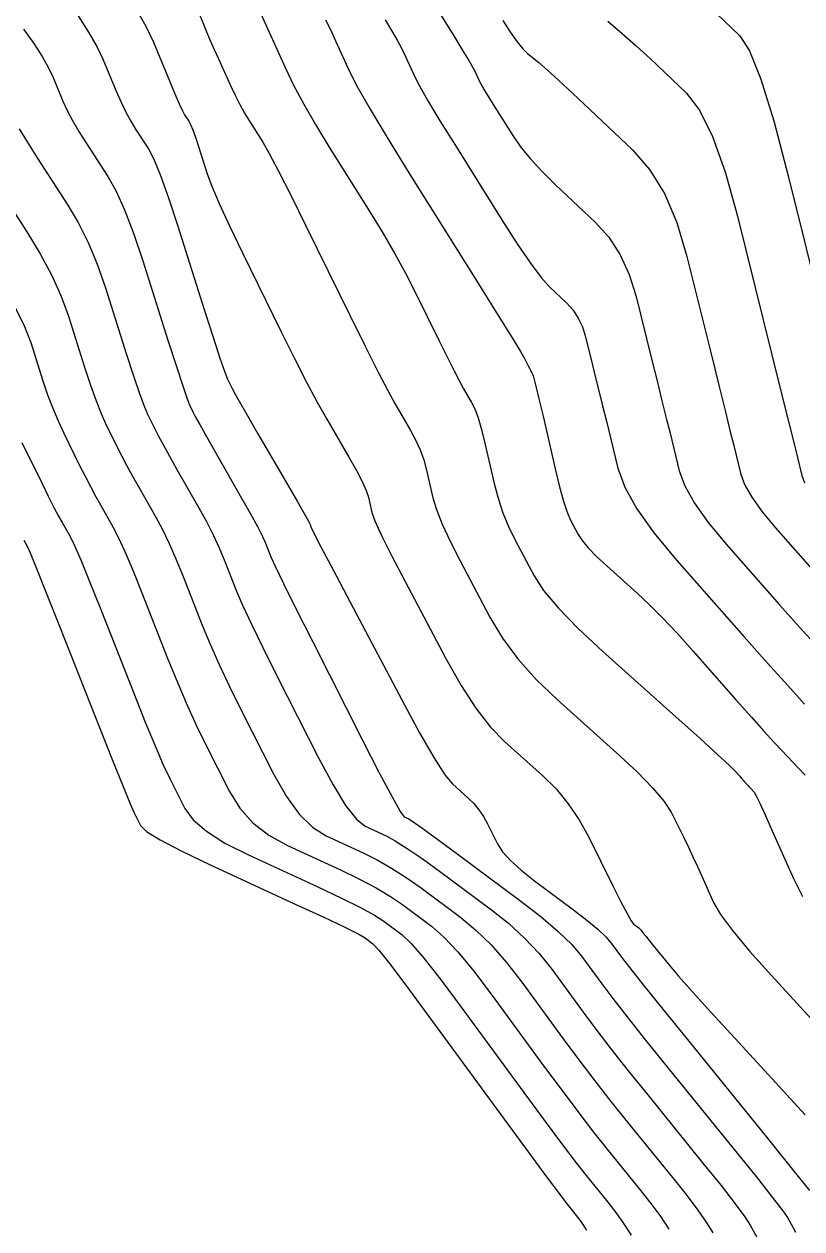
# Model space of a CAD drawing. Extents: x 2082232 to 2083549, y 592624 to 593832.
# Drawn here: x 2082567.11 to 2082588.99, y 593780.9 to 593814.81 of the extents above; entities that cross this region are included whole.
import ezdxf

# ---------------------------------------------------------------- set-up
doc = ezdxf.new("R2010")
doc.units = 0
doc.layers.add('DT_X_Contour_Major', color=7, linetype='Continuous')
doc.layers.add('DT_X_Contour_Minor', color=7, linetype='Continuous')

msp = doc.modelspace()

# ---------------------------------------------------------------- linework, layer by layer
at = {"layer": 'DT_X_Contour_Major'}
for points in [[(2082573.72, 593815.201), (2082573.907, 593814.793), (2082574.459, 593813.576), (2082574.691, 593813.094), (2082574.975, 593812.563), (2082575.309, 593811.983), (2082575.694, 593811.352), (2082576.788, 593809.605), (2082577.178, 593808.968), (2082577.529, 593808.365), (2082577.84, 593807.798), (2082578.112, 593807.266), (2082578.785, 593805.895), (2082579.016, 593805.426), (2082579.207, 593805.049), (2082579.356, 593804.762), (2082579.464, 593804.566), (2082579.699, 593804.165), (2082579.788, 593803.98), (2082579.879, 593803.727), (2082579.974, 593803.405), (2082580.07, 593803.015), (2082580.331, 593801.884), (2082580.442, 593801.466), (2082580.578, 593801.059), (2082580.739, 593800.666), (2082580.925, 593800.284), (2082581.455, 593799.282), (2082581.726, 593798.867), (2082582.139, 593798.374), (2082582.694, 593797.801), (2082583.392, 593797.151), (2082585.444, 593795.311), (2082586.125, 593794.7), (2082586.626, 593794.245), (2082586.95, 593793.947), (2082587.094, 593793.805), (2082587.243, 593793.637), (2082587.294, 593793.579), (2082587.337, 593793.531), (2082587.371, 593793.494), (2082587.397, 593793.466), (2082587.454, 593793.407), (2082587.477, 593793.382), (2082587.503, 593793.354), (2082587.531, 593793.322), (2082587.561, 593793.287), (2082587.646, 593793.187), (2082587.702, 593793.091), (2082587.806, 593792.879), (2082587.958, 593792.549), (2082588.159, 593792.103), (2082588.759, 593790.758), (2082589.012, 593790.256)], [(2082583.535, 593814.893), (2082583.937, 593814.55), (2082584.332, 593814.2), (2082584.718, 593813.842), (2082585.738, 593812.88), (2082586.115, 593812.392), (2082586.481, 593811.651), (2082586.837, 593810.657), (2082587.183, 593809.41), (2082588.393, 593804.521), (2082588.623, 593803.59), (2082588.78, 593802.955), (2082588.864, 593802.615), (2082588.99, 593802.103), (2082589.066, 593801.895)], [(2082566.965, 593811.863), (2082567.189, 593811.495), (2082567.476, 593811.047), (2082568.322, 593809.746), (2082568.628, 593809.232), (2082568.908, 593808.667), (2082569.165, 593808.051), (2082569.397, 593807.384), (2082569.982, 593805.538), (2082570.184, 593804.911), (2082570.351, 593804.418), (2082570.483, 593804.058), (2082570.58, 593803.83), (2082570.792, 593803.401), (2082570.89, 593803.21), (2082571.025, 593802.958), (2082571.198, 593802.646), (2082571.409, 593802.274), (2082572.021, 593801.2), (2082572.238, 593800.807), (2082572.43, 593800.431), (2082572.597, 593800.073), (2082572.74, 593799.734), (2082573.087, 593798.853), (2082573.256, 593798.455), (2082573.502, 593797.925), (2082573.824, 593797.261), (2082574.223, 593796.464), (2082575.389, 593794.161), (2082575.799, 593793.393), (2082576.155, 593792.815), (2082576.456, 593792.428), (2082576.703, 593792.231), (2082577.29, 593791.961), (2082577.549, 593791.822), (2082577.887, 593791.61), (2082578.303, 593791.323), (2082578.798, 593790.963), (2082580.223, 593789.903), (2082580.732, 593789.499), (2082581.19, 593789.082), (2082581.597, 593788.65), (2082581.953, 593788.205), (2082582.834, 593787), (2082583.196, 593786.516), (2082583.62, 593785.965), (2082584.106, 593785.349), (2082584.654, 593784.667), (2082586.199, 593782.761), (2082586.717, 593782.115), (2082587.114, 593781.607), (2082587.388, 593781.236), (2082587.54, 593781.002), (2082587.782, 593780.563)]]:
    msp.add_lwpolyline(points, dxfattribs=at)
at = {"layer": 'DT_X_Contour_Minor'}
for points in [[(2082578.478, 593815.648), (2082579.196, 593814.482), (2082579.436, 593814.089), (2082579.618, 593813.786), (2082579.742, 593813.572), (2082579.807, 593813.447), (2082579.904, 593813.235), (2082579.959, 593813.127), (2082580.052, 593812.965), (2082580.183, 593812.747), (2082580.352, 593812.474), (2082580.854, 593811.673), (2082581.071, 593811.361), (2082581.344, 593811.026), (2082581.675, 593810.668), (2082582.063, 593810.286), (2082583.173, 593809.238), (2082583.558, 593808.812), (2082583.879, 593808.32), (2082584.136, 593807.763), (2082584.33, 593807.141), (2082584.763, 593805.393), (2082584.917, 593804.77), (2082585.055, 593804.212), (2082585.176, 593803.72), (2082585.281, 593803.293), (2082585.54, 593802.241), (2082585.695, 593801.816), (2082585.967, 593801.33), (2082586.355, 593800.782), (2082586.861, 593800.174), (2082588.363, 593798.468), (2082588.918, 593797.845), (2082589.455, 593797.253)], [(2082570.231, 593815.282), (2082570.53, 593814.756), (2082570.744, 593814.308), (2082571.197, 593813.214), (2082571.351, 593812.847), (2082571.474, 593812.565), (2082571.565, 593812.369), (2082571.625, 593812.259), (2082571.743, 593812.078), (2082571.793, 593811.982), (2082571.855, 593811.832), (2082571.928, 593811.628), (2082572.013, 593811.368), (2082572.256, 593810.602), (2082572.386, 593810.248), (2082572.595, 593809.759), (2082572.882, 593809.135), (2082573.248, 593808.376), (2082574.328, 593806.173), (2082574.712, 593805.399), (2082575.054, 593804.731), (2082575.355, 593804.167), (2082575.613, 593803.708), (2082576.246, 593802.624), (2082576.458, 593802.248), (2082576.62, 593801.934), (2082576.733, 593801.682), (2082576.794, 593801.492), (2082576.893, 593801.067), (2082576.979, 593800.825), (2082577.163, 593800.42), (2082577.446, 593799.852), (2082577.828, 593799.121), (2082578.976, 593796.951), (2082579.403, 593796.195), (2082579.822, 593795.553), (2082580.232, 593795.024), (2082580.634, 593794.61), (2082581.696, 593793.658), (2082582.077, 593793.282), (2082582.42, 593792.867), (2082582.728, 593792.413), (2082582.999, 593791.921), (2082583.673, 593790.558), (2082583.899, 593790.106), (2082584.072, 593789.776), (2082584.192, 593789.565), (2082584.258, 593789.475), (2082584.365, 593789.396), (2082584.402, 593789.368), (2082584.431, 593789.343), (2082584.453, 593789.322), (2082584.468, 593789.305), (2082584.499, 593789.263), (2082584.529, 593789.224), (2082584.598, 593789.139), (2082584.704, 593789.007), (2082584.849, 593788.828), (2082585.286, 593788.289), (2082585.522, 593788.011), (2082585.903, 593787.581), (2082586.43, 593786.999), (2082587.101, 593786.265), (2082589.086, 593784.104)], [(2082571.92, 593815.37), (2082572.152, 593814.81), (2082572.244, 593814.591), (2082572.346, 593814.355), (2082572.458, 593814.102), (2082572.58, 593813.831), (2082572.918, 593813.085), (2082573.047, 593812.812), (2082573.178, 593812.554), (2082573.313, 593812.31), (2082573.451, 593812.08), (2082573.823, 593811.485), (2082574.004, 593811.171), (2082574.266, 593810.675), (2082574.61, 593809.997), (2082575.036, 593809.136), (2082576.28, 593806.598), (2082576.709, 593805.73), (2082577.061, 593805.031), (2082577.338, 593804.5), (2082577.539, 593804.137), (2082577.972, 593803.394), (2082578.123, 593803.114), (2082578.25, 593802.831), (2082578.353, 593802.544), (2082578.432, 593802.254), (2082578.612, 593801.475), (2082578.71, 593801.145), (2082578.87, 593800.74), (2082579.092, 593800.259), (2082579.376, 593799.702), (2082580.216, 593798.117), (2082580.57, 593797.526), (2082581.003, 593796.942), (2082581.516, 593796.366), (2082582.107, 593795.797), (2082583.789, 593794.289), (2082584.357, 593793.761), (2082584.801, 593793.307), (2082585.12, 593792.928), (2082585.314, 593792.624), (2082585.666, 593791.912), (2082585.797, 593791.644), (2082585.926, 593791.373), (2082586.052, 593791.1), (2082586.177, 593790.825), (2082586.505, 593790.088), (2082586.7, 593789.751), (2082587.037, 593789.296), (2082587.516, 593788.72), (2082588.138, 593788.026), (2082589.985, 593786.014)], [(2082568.613, 593815.074), (2082568.923, 593814.589), (2082569.163, 593814.167), (2082569.335, 593813.807), (2082569.699, 593812.929), (2082569.835, 593812.615), (2082569.971, 593812.331), (2082570.107, 593812.078), (2082570.242, 593811.855), (2082570.603, 593811.3), (2082570.756, 593811.008), (2082570.945, 593810.549), (2082571.17, 593809.921), (2082571.431, 593809.126), (2082572.175, 593806.781), (2082572.425, 593805.998), (2082572.618, 593805.411), (2082572.754, 593805.018), (2082572.832, 593804.82), (2082572.964, 593804.55), (2082573.046, 593804.395), (2082573.194, 593804.131), (2082573.408, 593803.759), (2082573.687, 593803.279), (2082574.52, 593801.854), (2082574.794, 593801.382), (2082574.991, 593801.038), (2082575.112, 593800.821), (2082575.157, 593800.73), (2082575.173, 593800.658), (2082575.247, 593800.505), (2082575.456, 593800.101), (2082575.8, 593799.446), (2082576.279, 593798.539), (2082577.737, 593795.786), (2082578.236, 593794.864), (2082578.64, 593794.163), (2082578.948, 593793.683), (2082579.162, 593793.424), (2082579.604, 593793.027), (2082579.762, 593792.871), (2082579.906, 593792.698), (2082580.034, 593792.509), (2082580.146, 593792.304), (2082580.427, 593791.736), (2082580.571, 593791.512), (2082580.792, 593791.263), (2082581.09, 593790.991), (2082581.465, 593790.695), (2082582.567, 593789.875), (2082582.944, 593789.586), (2082583.246, 593789.334), (2082583.475, 593789.118), (2082583.63, 593788.938), (2082583.944, 593788.509), (2082584.149, 593788.243), (2082584.527, 593787.766), (2082585.08, 593787.078), (2082585.807, 593786.179), (2082587.976, 593783.503), (2082588.69, 593782.62), (2082589.206, 593781.98)], [(2082575.589, 593814.936), (2082575.727, 593814.658), (2082575.873, 593814.345), (2082576.274, 593813.462), (2082576.49, 593813.036), (2082576.84, 593812.422), (2082577.322, 593811.618), (2082577.936, 593810.625), (2082579.752, 593807.725), (2082580.352, 593806.764), (2082580.792, 593806.055), (2082581.071, 593805.6), (2082581.189, 593805.397), (2082581.289, 593805.193), (2082581.323, 593805.123), (2082581.352, 593805.067), (2082581.374, 593805.024), (2082581.39, 593804.995), (2082581.425, 593804.935), (2082581.453, 593804.846), (2082581.509, 593804.623), (2082581.594, 593804.267), (2082581.708, 593803.777), (2082582.051, 593802.292), (2082582.173, 593801.786), (2082582.285, 593801.379), (2082582.385, 593801.072), (2082582.473, 593800.865), (2082582.695, 593800.447), (2082582.808, 593800.274), (2082582.98, 593800.068), (2082583.212, 593799.829), (2082583.503, 593799.558), (2082584.36, 593798.79), (2082584.698, 593798.473), (2082585.071, 593798.098), (2082585.479, 593797.664), (2082585.921, 593797.171), (2082587.147, 593795.78), (2082587.571, 593795.301), (2082587.925, 593794.905), (2082588.209, 593794.594), (2082588.423, 593794.366), (2082588.899, 593793.871), (2082589.088, 593793.67)], [(2082577.267, 593814.935), (2082577.448, 593814.634), (2082577.604, 593814.361), (2082577.735, 593814.115), (2082577.84, 593813.896), (2082578.089, 593813.348), (2082578.231, 593813.072), (2082578.471, 593812.654), (2082578.808, 593812.093), (2082579.243, 593811.391), (2082580.534, 593809.33), (2082580.981, 593808.631), (2082581.354, 593808.081), (2082581.654, 593807.68), (2082581.879, 593807.428), (2082582.381, 593806.954), (2082582.555, 593806.762), (2082582.7, 593806.539), (2082582.816, 593806.288), (2082582.904, 593806.006), (2082583.099, 593805.216), (2082583.179, 593804.895), (2082583.27, 593804.524), (2082583.374, 593804.103), (2082583.49, 593803.632), (2082583.814, 593802.311), (2082584.01, 593801.777), (2082584.351, 593801.166), (2082584.839, 593800.478), (2082585.474, 593799.713), (2082587.362, 593797.57), (2082588.024, 593796.824), (2082588.592, 593796.191), (2082589.067, 593795.671)], [(2082580.579, 593814.915), (2082580.794, 593814.579), (2082580.981, 593814.311), (2082581.141, 593814.113), (2082581.274, 593813.983), (2082581.592, 593813.728), (2082581.761, 593813.584), (2082582.028, 593813.342), (2082582.394, 593813.003), (2082582.858, 593812.567), (2082584.227, 593811.274), (2082584.708, 593810.723), (2082585.123, 593810.04), (2082585.472, 593809.224), (2082585.756, 593808.275), (2082586.426, 593805.57), (2082586.655, 593804.645), (2082586.839, 593803.901), (2082586.978, 593803.337), (2082587.073, 593802.954), (2082587.265, 593802.172), (2082587.38, 593801.856), (2082587.583, 593801.494), (2082587.871, 593801.087), (2082588.247, 593800.634), (2082589.365, 593799.366)], [(2082586.578, 593815.118), (2082587.248, 593814.485), (2082587.522, 593814.061), (2082587.84, 593813.263), (2082588.202, 593812.091), (2082588.609, 593810.545), (2082590.131, 593804.396)], [(2082567.095, 593814.674), (2082567.381, 593814.262), (2082567.615, 593813.897), (2082567.796, 593813.578), (2082567.926, 593813.306), (2082568.2, 593812.644), (2082568.319, 593812.383), (2082568.468, 593812.097), (2082568.648, 593811.786), (2082568.859, 593811.451), (2082569.463, 593810.523), (2082569.694, 593810.114), (2082569.935, 593809.582), (2082570.186, 593808.928), (2082570.446, 593808.152), (2082571.155, 593805.919), (2082571.392, 593805.177), (2082571.571, 593804.626), (2082571.694, 593804.265), (2082571.759, 593804.096), (2082571.857, 593803.897), (2082571.924, 593803.771), (2082572.051, 593803.541), (2082572.238, 593803.208), (2082572.486, 593802.772), (2082573.228, 593801.471), (2082573.478, 593801.025), (2082573.674, 593800.666), (2082573.814, 593800.391), (2082573.899, 593800.202), (2082574.053, 593799.812), (2082574.17, 593799.553), (2082574.404, 593799.069), (2082574.757, 593798.36), (2082575.228, 593797.427), (2082576.64, 593794.638), (2082577.11, 593793.719), (2082577.459, 593793.057), (2082577.689, 593792.651), (2082577.798, 593792.5), (2082577.928, 593792.44), (2082578.052, 593792.36), (2082578.326, 593792.165), (2082578.749, 593791.856), (2082579.321, 593791.432), (2082581.048, 593790.148), (2082581.642, 593789.688), (2082582.131, 593789.272), (2082582.514, 593788.9), (2082582.791, 593788.572), (2082583.389, 593787.755), (2082583.672, 593787.379), (2082584.074, 593786.865), (2082584.593, 593786.214), (2082585.23, 593785.423), (2082587.088, 593783.132), (2082587.704, 593782.368), (2082588.16, 593781.793), (2082588.455, 593781.409), (2082588.591, 593781.214), (2082588.737, 593780.948), (2082588.814, 593780.808)], [(2082566.093, 593810.643), (2082567.182, 593808.968), (2082567.561, 593808.35), (2082567.882, 593807.752), (2082568.144, 593807.174), (2082568.347, 593806.617), (2082568.81, 593805.156), (2082568.977, 593804.646), (2082569.132, 593804.21), (2082569.273, 593803.85), (2082569.401, 593803.565), (2082569.726, 593802.905), (2082569.856, 593802.649), (2082570, 593802.375), (2082570.158, 593802.084), (2082570.332, 593801.776), (2082570.814, 593800.93), (2082570.997, 593800.588), (2082571.186, 593800.196), (2082571.381, 593799.756), (2082571.581, 593799.266), (2082572.122, 593797.893), (2082572.342, 593797.358), (2082572.599, 593796.781), (2082572.89, 593796.162), (2082573.217, 593795.502), (2082574.137, 593793.685), (2082574.488, 593793.067), (2082574.85, 593792.573), (2082575.224, 593792.205), (2082575.609, 593791.962), (2082576.652, 593791.481), (2082577.046, 593791.284), (2082577.449, 593791.054), (2082577.858, 593790.791), (2082578.276, 593790.494), (2082579.398, 593789.659), (2082579.821, 593789.311), (2082580.248, 593788.891), (2082580.679, 593788.4), (2082581.114, 593787.839), (2082582.279, 593786.246), (2082582.72, 593785.652), (2082583.166, 593785.065), (2082583.619, 593784.485), (2082584.078, 593783.911), (2082585.311, 593782.39), (2082585.731, 593781.863), (2082586.067, 593781.42), (2082586.32, 593781.062), (2082586.489, 593780.79)], [(2082566.855, 593806.837), (2082567.123, 593806.297), (2082567.297, 593805.849), (2082567.638, 593804.774), (2082567.77, 593804.38), (2082567.912, 593804.003), (2082568.063, 593803.643), (2082568.222, 593803.3), (2082568.661, 593802.409), (2082568.821, 593802.088), (2082568.974, 593801.792), (2082569.118, 593801.522), (2082569.254, 593801.278), (2082569.607, 593800.659), (2082569.757, 593800.369), (2082569.943, 593799.962), (2082570.164, 593799.438), (2082570.422, 593798.798), (2082571.156, 593796.934), (2082571.429, 593796.26), (2082571.696, 593795.637), (2082571.957, 593795.063), (2082572.212, 593794.539), (2082572.886, 593793.209), (2082573.177, 593792.741), (2082573.546, 593792.332), (2082573.991, 593791.982), (2082574.515, 593791.693), (2082576.013, 593791.002), (2082576.544, 593790.746), (2082577.01, 593790.498), (2082577.413, 593790.258), (2082577.753, 593790.025), (2082578.573, 593789.415), (2082578.911, 593789.122), (2082579.307, 593788.7), (2082579.762, 593788.15), (2082580.276, 593787.472), (2082581.725, 593785.492), (2082582.243, 593784.789), (2082582.712, 593784.165), (2082583.132, 593783.62), (2082583.502, 593783.155), (2082584.422, 593782.019), (2082584.744, 593781.61), (2082585.021, 593781.233), (2082585.252, 593780.889)], [(2082567.043, 593803.035), (2082567.596, 593801.914), (2082567.787, 593801.527), (2082567.948, 593801.209), (2082568.078, 593800.96), (2082568.177, 593800.779), (2082568.4, 593800.388), (2082568.516, 593800.15), (2082568.699, 593799.727), (2082568.948, 593799.12), (2082569.263, 593798.329), (2082570.191, 593795.975), (2082570.515, 593795.163), (2082570.793, 593794.493), (2082571.023, 593793.964), (2082571.207, 593793.577), (2082571.634, 593792.733), (2082571.866, 593792.414), (2082572.241, 593792.09), (2082572.759, 593791.76), (2082573.42, 593791.424), (2082575.375, 593790.522), (2082576.041, 593790.208), (2082576.572, 593789.943), (2082576.968, 593789.725), (2082577.23, 593789.556), (2082577.749, 593789.171), (2082578, 593788.933), (2082578.365, 593788.51), (2082578.844, 593787.9), (2082579.437, 593787.105), (2082581.17, 593784.738), (2082581.767, 593783.925), (2082582.259, 593783.265), (2082582.645, 593782.756), (2082582.925, 593782.399), (2082583.534, 593781.649), (2082583.758, 593781.358), (2082583.975, 593781.047), (2082584.184, 593780.716)], [(2082567.1, 593800.281), (2082567.193, 593800.118), (2082567.276, 593799.931), (2082567.455, 593799.492), (2082567.731, 593798.803), (2082568.104, 593797.861), (2082569.225, 593795.016), (2082569.602, 593794.066), (2082569.89, 593793.349), (2082570.09, 593792.865), (2082570.202, 593792.614), (2082570.383, 593792.257), (2082570.555, 593792.088), (2082570.936, 593791.848), (2082571.527, 593791.537), (2082572.326, 593791.155), (2082574.737, 593790.043), (2082575.538, 593789.67), (2082576.133, 593789.387), (2082576.523, 593789.193), (2082576.707, 593789.088), (2082576.924, 593788.926), (2082577.089, 593788.744), (2082577.424, 593788.319), (2082577.927, 593787.651), (2082578.599, 593786.739), (2082580.615, 593783.983), (2082581.291, 593783.062), (2082581.805, 593782.365), (2082582.158, 593781.892), (2082582.349, 593781.643), (2082582.645, 593781.278), (2082582.771, 593781.105), (2082582.929, 593780.86)]]:
    msp.add_lwpolyline(points, dxfattribs=at)

doc.saveas('drawing.dxf')
